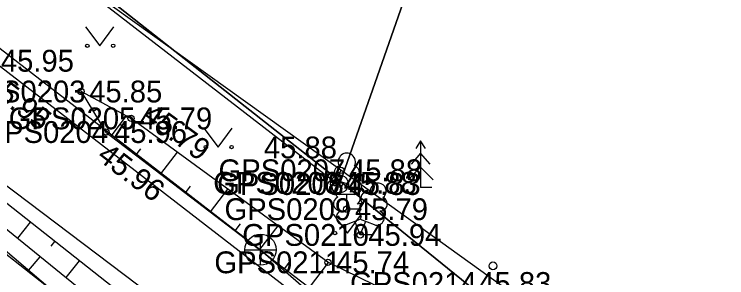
# Model space of a CAD drawing. Extents: x 551623 to 559850, y 6561220 to 6567135.
# Drawn here: x 557123.01 to 557145.85, y 6565447.44 to 6565455.9 of the extents above; entities that cross this region are included whole.
import ezdxf

# ---------------------------------------------------------------- set-up
doc = ezdxf.new("R2010")
doc.units = 0
for name, color, linetype in [('AED', 7, 'Continuous'), ('HALJASTUS', 7, 'Continuous'), ('KKAEV', 7, 'Continuous'), ('KORGUS-EH2000', 7, 'Continuous'), ('KTRASS', 7, 'Continuous'), ('MOOTKORG-EH2000', 7, 'Continuous'), ('MOOTMPUNKT', 7, 'Continuous'), ('MOOTNR', 7, 'Continuous'), ('MOOTPIIR', 7, 'Continuous'), ('PIIR', 7, 'Continuous'), ('PIIRIMLEITUD', 7, 'Continuous'), ('PUU', 7, 'Continuous'), ('RELJEEF', 7, 'Continuous'), ('TEE', 7, 'Continuous'), ('VTRASS', 7, 'Continuous')]:
    doc.layers.add(name, color=color, linetype=linetype)

msp = doc.modelspace()

# ---------------------------------------------------------------- linework, layer by layer
at = {"layer": 'AED'}
msp.add_lwpolyline([(557133.478, 6565450.891), (557133.308, 6565450.49), (557123.745, 6565457.887), (557085.846, 6565487.745)], dxfattribs=at)
at = {"layer": 'HALJASTUS'}
for p, q in [((557125.289, 6565455.492), (557125.752, 6565454.885)), ((557125.752, 6565454.885), (557126.198, 6565455.492)), ((557129.085, 6565452.242), (557129.548, 6565451.635)), ((557129.548, 6565451.635), (557129.994, 6565452.242)), ((557133.229, 6565449.484), (557133.692, 6565448.877)), ((557133.692, 6565448.877), (557134.138, 6565449.484))]:
    msp.add_line(p, q, dxfattribs=at)
for centre in [(557125.351, 6565454.885), (557126.18, 6565454.885), (557129.147, 6565451.635), (557129.976, 6565451.635), (557133.291, 6565448.877), (557134.12, 6565448.877)]:
    msp.add_circle(centre, 0.055, dxfattribs=at)
at = {"layer": 'KKAEV'}
for p, q in [((557130.902, 6565447.845), (557130.902, 6565448.845)), ((557130.402, 6565448.345), (557131.402, 6565448.345))]:
    msp.add_line(p, q, dxfattribs=at)
msp.add_circle((557130.902, 6565448.345), 0.5, dxfattribs=at)
at = {"layer": 'KORGUS-EH2000'}
for centre in [(557126.752, 6565452.556), (557125.947, 6565452.118), (557133.478, 6565450.891), (557133.064, 6565447.94)]:
    msp.add_circle(centre, 0.1, dxfattribs=at)
at = {"layer": 'KTRASS'}
msp.add_lwpolyline([(557074.882, 6565496.793), (557106.57, 6565467.178), (557130.902, 6565448.345), (557153.936, 6565428.332), (557155.296, 6565415.026), (557154.654, 6565400.355)], dxfattribs=at)
at = {"layer": 'MOOTMPUNKT'}
for centre in [(557125.152, 6565453.418), (557126.752, 6565452.556), (557125.947, 6565452.118), (557133.478, 6565450.891), (557133.308, 6565450.49), (557133.433, 6565450.451), (557133.668, 6565449.644), (557134.097, 6565448.818), (557133.064, 6565447.94)]:
    msp.add_circle(centre, 0.1, dxfattribs=at)
at = {"layer": 'MOOTPIIR'}
msp.add_lwpolyline([(557206.461, 6565532.662), (557200.371, 6565502.865), (557198.257, 6565496.503), (557198.527, 6565494.563), (557197.535, 6565491.882), (557197.192, 6565489.109), (557190.52, 6565457.741), (557189.51, 6565454.355), (557189.178, 6565450.999), (557186.054, 6565437.844), (557182.027, 6565421.963), (557176.965, 6565404.502), (557174.658, 6565402.777), (557172.358, 6565402.388), (557169.574, 6565409.389), (557164.138, 6565420.011), (557156.569, 6565429.679), (557153.355, 6565433.79), (557146.523, 6565441.51), (557133.478, 6565450.891), (557123.745, 6565457.887), (557086.02, 6565487.88)], dxfattribs=at)
at = {"layer": 'PIIR'}
for points in [[(557093.58, 6565515.97), (557148.5, 6565493.52), (557141.97, 6565474.84), (557133.47, 6565450.53), (557086.02, 6565487.88), (557085.1, 6565492.2)], [(557141.97, 6565474.84), (557191.37, 6565459.67), (557178.6, 6565401.44), (557172.3, 6565401.51), (557167.88, 6565412.66), (557162.63, 6565421.27), (557155.41, 6565430.98), (557145.33, 6565440.92), (557133.47, 6565450.53)]]:
    msp.add_lwpolyline(points, close=True, dxfattribs=at)
msp.add_lwpolyline([(557086.02, 6565487.88), (557133.47, 6565450.53), (557145.33, 6565440.92), (557155.41, 6565430.98), (557162.63, 6565421.27), (557167.88, 6565412.66), (557172.3, 6565401.51), (557178.6, 6565401.44), (557169.97, 6565369.7), (557164.21, 6565393.33), (557161.2, 6565402.1), (557158.24, 6565407.74), (557153.99, 6565415.85), (557147.7, 6565424.25), (557138.51, 6565433.32), (557128.11, 6565441.77), (557080.53, 6565479.22)], dxfattribs=at)
at = {"layer": 'PIIRIMLEITUD'}
msp.add_circle((557133.433, 6565450.451), 0.285, dxfattribs=at)
at = {"layer": 'PUU'}
for p, q in [((557136.036, 6565451.84), (557135.886, 6565451.59)), ((557136.186, 6565451.59), (557136.036, 6565451.84)), ((557136.036, 6565451.84), (557136.036, 6565450.34)), ((557136.036, 6565451.44), (557135.736, 6565451.09)), ((557136.336, 6565451.09), (557136.036, 6565451.44)), ((557136.036, 6565450.99), (557135.636, 6565450.59)), ((557136.436, 6565450.59), (557136.036, 6565450.99)), ((557136.396, 6565450.34), (557136.036, 6565450.34)), ((557133.908, 6565450.119), (557133.428, 6565450.119)), ((557133.668, 6565449.644), (557133.668, 6565450.119)), ((557134.048, 6565449.644), (557133.668, 6565449.644)), ((557133.657, 6565449.153), (557134.102, 6565449.328)), ((557134.097, 6565448.818), (557133.922, 6565449.258)), ((557134.097, 6565448.818), (557134.277, 6565449.258)), ((557134.102, 6565449.328), (557134.542, 6565449.148)), ((557134.477, 6565448.818), (557134.097, 6565448.818))]:
    msp.add_line(p, q, dxfattribs=at)
msp.add_lwpolyline([(557134.102, 6565449.823), (557134.082, 6565449.748), (557134.082, 6565449.728), (557134.092, 6565449.698), (557134.112, 6565449.663), (557134.117, 6565449.643), (557134.102, 6565449.608), (557134.077, 6565449.558), (557134.072, 6565449.533), (557134.077, 6565449.518), (557134.087, 6565449.488), (557134.122, 6565449.428), (557134.127, 6565449.408), (557134.122, 6565449.388), (557134.107, 6565449.353), (557134.102, 6565449.328)], dxfattribs=at)
msp.add_circle((557138.353, 6565447.826), 0.125, dxfattribs=at)
for centre, radius, start, end in [((557133.668, 6565451.164), 0.277, 332.5799, 207.4201), ((557133.498, 6565450.817), 0.233, 109.0217, 253.1415), ((557133.838, 6565450.817), 0.233, 286.8508, 70.9859), ((557133.43, 6565450.357), 0.238, 90.0016, 269.3953), ((557133.54, 6565450.232), 0.256, 111.5027, 232.5173), ((557133.54, 6565450.232), 0.256, 350.4856, 111.5002), ((557133.905, 6565450.357), 0.238, 270.6047, 89.9984), ((557134.676, 6565450.223), 0.256, 67.6168, 188.6314), ((557134.676, 6565450.223), 0.256, 306.5997, 67.6143), ((557133.875, 6565449.981), 0.224, 308.5041, 111.5725), ((557134.338, 6565449.977), 0.225, 67.7016, 230.5126), ((557133.466, 6565449.82), 0.224, 111.4304, 274.4987), ((557134.744, 6565449.811), 0.224, 264.6183, 67.6866), ((557134.101, 6565449.585), 0.237, 66.7655, 111.5015), ((557133.571, 6565449.376), 0.237, 111.5014, 291.5004), ((557134.632, 6565449.368), 0.237, 247.6166, 67.6155)]:
    msp.add_arc(centre, radius, start, end, dxfattribs=at)
at = {"layer": 'RELJEEF'}
for p, q in [((557125.537, 6565452.789), (557125.647, 6565452.856)), ((557126.117, 6565451.988), (557126.61, 6565452.633)), ((557126.912, 6565451.381), (557127.067, 6565451.585)), ((557127.706, 6565450.774), (557128.238, 6565451.469)), ((557128.501, 6565450.167), (557128.664, 6565450.38)), ((557129.296, 6565449.56), (557129.852, 6565450.288)), ((557123.518, 6565449.23), (557123.111, 6565448.715)), ((557130.09, 6565448.953), (557130.261, 6565449.176)), ((557130.885, 6565448.346), (557131.467, 6565449.108)), ((557124.303, 6565448.611), (557124.178, 6565448.453)), ((557123.47, 6565447.682), (557123.843, 6565448.12)), ((557125.088, 6565447.991), (557124.664, 6565447.454)), ((557131.679, 6565447.738), (557131.858, 6565447.972)), ((557132.474, 6565447.131), (557133.084, 6565447.93))]:
    msp.add_line(p, q, dxfattribs=at)
for points in [[(557112.511, 6565456.935), (557119.942, 6565451.289), (557130.101, 6565443.038), (557130.77, 6565442.23)], [(557139.608, 6565434.833), (557139.448, 6565436.266), (557135.442, 6565440.017), (557130.525, 6565443.7), (557120.18, 6565451.864), (557112.511, 6565456.935)], [(557114.382, 6565454.663), (557114.949, 6565453.372), (557118.619, 6565450.879), (557119.259, 6565450.973), (557119.456, 6565451.1), (557129.79, 6565442.3), (557128.8, 6565441.074)], [(557175.242, 6565389.137), (557174.376, 6565389.864), (557170.583, 6565396.78), (557166.511, 6565407.059), (557161.336, 6565418.241), (557160.725, 6565419.178), (557154.99, 6565427.875), (557150.621, 6565433.211), (557143.16, 6565440.757), (557136.092, 6565446.457), (557133.064, 6565447.94), (557126.752, 6565452.556), (557125.152, 6565453.418)], [(557125.152, 6565453.418), (557125.947, 6565452.118), (557132.596, 6565447.038), (557142.519, 6565439.967), (557149.918, 6565432.725), (557154.282, 6565427.204), (557160.195, 6565418.687), (557165.985, 6565406.698), (557170.639, 6565395.65), (557173.834, 6565389.585), (557174.998, 6565388.284), (557175.872, 6565387.689), (557177.049, 6565387.635), (557178.36, 6565388.371), (557179.653, 6565389.884), (557183.254, 6565406.627), (557187.079, 6565423.683), (557189.824, 6565436.727), (557192.268, 6565448.585), (557190.487, 6565450.1)]]:
    msp.add_lwpolyline(points, dxfattribs=at)
at = {"layer": 'TEE'}
for points in [[(557096.654, 6565474.678), (557112.059, 6565462.242), (557122.321, 6565454.405), (557132.372, 6565446.642), (557141.846, 6565439.442), (557149.584, 6565432.342), (557154.088, 6565426.972), (557159.866, 6565418.534), (557165.551, 6565406.519), (557170.276, 6565395.431), (557172.192, 6565391.611), (557173.466, 6565389.755), (557175.4, 6565387.705), (557176.732, 6565386.4), (557178.242, 6565386.456), (557179.574, 6565387.317), (557180.086, 6565389.52), (557183.949, 6565406.402), (557187.711, 6565423.596), (557190.608, 6565436.491), (557193.198, 6565447.833), (557192.45, 6565448.786)], [(557139.79, 6565434.148), (557140.607, 6565435.234), (557140.29, 6565436.53), (557135.718, 6565440.604), (557130.954, 6565444.189), (557120.346, 6565452.213), (557112.8, 6565457.582), (557110.232, 6565459.6), (557107.845, 6565460.183), (557105.481, 6565459.819)]]:
    msp.add_lwpolyline(points, dxfattribs=at)
at = {"layer": 'VTRASS'}
msp.add_lwpolyline([(557074.832, 6565487.185), (557086.837, 6565478.124), (557098.322, 6565467.615), (557113.182, 6565455.735), (557132.832, 6565440.255), (557143.572, 6565430.685), (557150.882, 6565422.295), (557154.292, 6565417.165), (557161.032, 6565403.465), (557169.662, 6565382.045), (557172.292, 6565370.285), (557172.182, 6565358.175), (557171.032, 6565351.615), (557169.532, 6565344.075), (557162.002, 6565307.055), (557155.322, 6565276.245), (557152.172, 6565261.595), (557151.382, 6565257.755)], dxfattribs=at)

# ---------------------------------------------------------------- texts
at = {"layer": 'KORGUS-EH2000'}
for s, rotation, p in [(' 45.95', 322.3167, (557121.786, 6565453.713)), (' 45.79', 323.8215, (557126.855, 6565452.697)), (' 45.96', 322.6186, (557125.416, 6565451.423))]:
    msp.add_text(s, height=0.7, rotation=rotation, dxfattribs=at).set_placement(p)
for s, p in [(' 45.88', (557130.751, 6565451.274)), (' 45.83', (557137.622, 6565446.926))]:
    msp.add_text(s, height=0.7, dxfattribs=at).set_placement(p)
at = {"layer": 'MOOTKORG-EH2000'}
for s, p in [(' 45.95', (557122.321, 6565454.055)), (' 45.85', (557125.152, 6565453.068)), (' 45.79', (557126.752, 6565452.206)), (' 45.96', (557125.947, 6565451.768)), (' 45.88', (557133.478, 6565450.541)), (' 45.88', (557133.308, 6565450.14)), (' 45.83', (557133.433, 6565450.101)), (' 45.79', (557133.668, 6565449.294)), (' 45.94', (557134.097, 6565448.468)), (' 45.74', (557133.064, 6565447.59)), (' 45.83', (557137.622, 6565446.926))]:
    msp.add_text(s, height=0.7, dxfattribs=at).set_placement(p)
at = {"layer": 'MOOTNR'}
for s, p in [('GPS0203 ', (557121.233, 6565453.068)), ('GPS0205 ', (557122.832, 6565452.206)), ('GPS0204 ', (557121.957, 6565451.768)), ('GPS0207 ', (557129.558, 6565450.541)), ('GPS0206 ', (557129.388, 6565450.14)), ('GPS0208 ', (557129.514, 6565450.101)), ('GPS0209 ', (557129.748, 6565449.294)), ('GPS0210 ', (557130.318, 6565448.468)), ('GPS0211 ', (557129.424, 6565447.59)), ('GPS0214 ', (557133.772, 6565446.926))]:
    msp.add_text(s, height=0.7, dxfattribs=at).set_placement(p)

doc.saveas('drawing.dxf')
